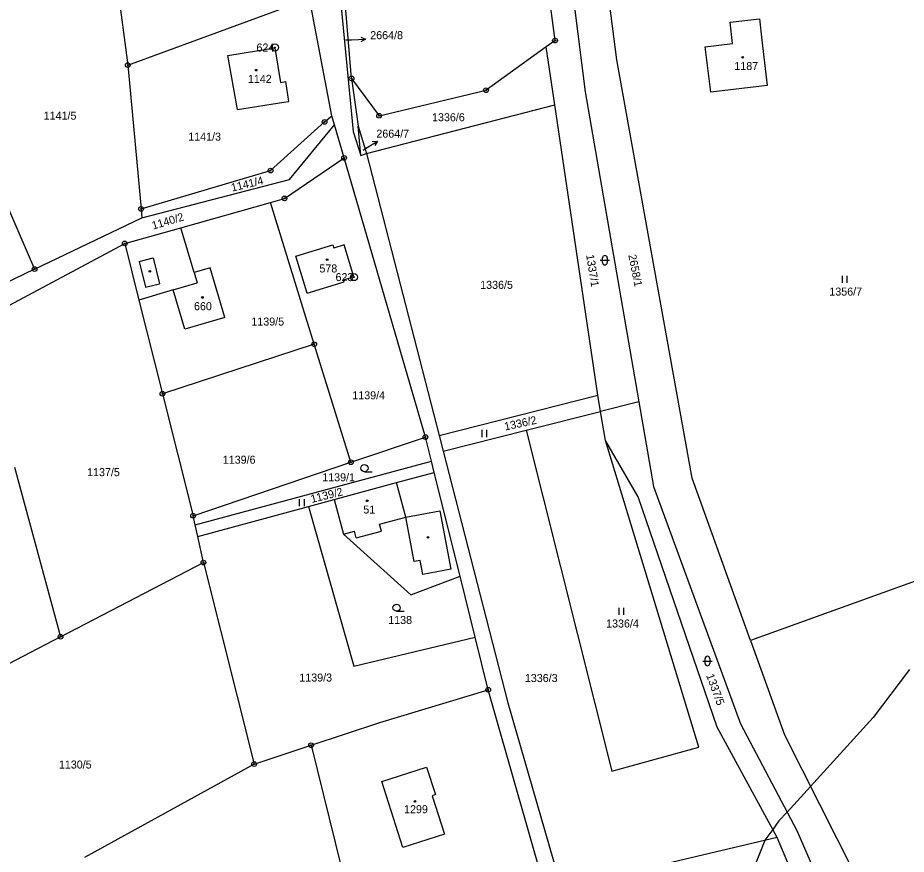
# Model space of a CAD drawing. Extents: x -439246 to -433691, y -1130252 to -1121148.
# Drawn here: x -438011.8 to -437823.2, y -1123838.4 to -1123660.8 of the extents above; entities that cross this region are included whole.
import ezdxf

# ---------------------------------------------------------------- set-up
doc = ezdxf.new("R2010")
doc.units = 0
for name, color, linetype in [('Vrstva 1', 7, 'Continuous'), ('Vrstva 16', 7, 'Continuous'), ('Vrstva 17', 7, 'Continuous'), ('Vrstva 18', 7, 'Continuous'), ('Vrstva 19', 7, 'Continuous'), ('Vrstva 24', 7, 'Continuous'), ('Vrstva 25', 7, 'Continuous'), ('Vrstva 3', 7, 'Continuous'), ('Vrstva 37', 7, 'Continuous'), ('Vrstva 4', 7, 'Continuous'), ('Vrstva 52', 7, 'Continuous'), ('Vrstva 6', 7, 'Continuous')]:
    doc.layers.add(name, color=color, linetype=linetype)

msp = doc.modelspace()

# ---------------------------------------------------------------- linework, layer by layer
at = {"layer": 'Vrstva 1'}
for p, q in [((-437891.4, -1123676.53), (-437879.97, -1123742.32)), ((-437879.97, -1123742.32), (-437888.12, -1123744.39)), ((-437879.97, -1123742.32), (-437876.84, -1123760.32))]:
    msp.add_line(p, q, dxfattribs=at)
for points in [[(-437899.95, -1123608.76), (-437891.4, -1123676.53)], [(-437897.77, -1123665.67), (-437902.09, -1123632.64)], [(-437940.98, -1123673.72), (-437944.07, -1123636.19)], [(-437992.88, -1123637.74), (-437988.5, -1123670.87)], [(-437884.63, -1123669.76), (-437887.62, -1123646.61)], [(-438035.64, -1123650.92), (-438008.28, -1123714.17)], [(-437988.5, -1123670.87), (-437949.9, -1123656.66)], [(-437945.14, -1123681.66), (-437949.9, -1123656.66)], [(-437860.56, -1123661.77), (-437854.38, -1123661.06)], [(-437860.05, -1123666.32), (-437860.56, -1123661.77)], [(-437854.38, -1123661.06), (-437853.85, -1123665.59)], [(-437897.77, -1123665.67), (-437899.65, -1123667.02)], [(-437853.85, -1123665.59), (-437852.7, -1123675.18)], [(-437967.22, -1123668.87), (-437957.26, -1123667.24)], [(-437957.26, -1123667.24), (-437956.07, -1123674.57)], [(-437899.65, -1123667.02), (-437912.42, -1123676.21)], [(-437897.78, -1123679.29), (-437899.65, -1123667.02)], [(-437865.86, -1123667.01), (-437860.05, -1123666.32)], [(-437864.7, -1123676.62), (-437865.86, -1123667.01)], [(-437965.22, -1123680.31), (-437967.22, -1123668.87)], [(-437988.5, -1123670.87), (-437985.65, -1123701.39)], [(-437868.67, -1123758.54), (-437884.63, -1123669.76)], [(-437956.07, -1123674.57), (-437954.94, -1123674.37)], [(-437954.28, -1123678.61), (-437954.94, -1123674.37)], [(-437940.98, -1123673.72), (-437939.55, -1123683.86)], [(-437940.98, -1123673.72), (-437935.12, -1123681.63)], [(-437852.7, -1123675.18), (-437864.7, -1123676.62)], [(-437935.12, -1123681.63), (-437912.42, -1123676.21)], [(-437965.22, -1123680.31), (-437955.38, -1123678.78)], [(-437955.38, -1123678.78), (-437954.28, -1123678.61)], [(-437937.77, -1123689.64), (-437897.78, -1123679.29)], [(-437888.7, -1123740.96), (-437897.78, -1123679.29)], [(-437946.68, -1123682.95), (-437945.14, -1123681.66)], [(-437944.58, -1123683.59), (-437945.14, -1123681.66)], [(-437958.15, -1123693.26), (-437946.68, -1123682.95)], [(-437954.12, -1123695.17), (-437944.58, -1123683.59)], [(-437942.55, -1123690.57), (-437944.58, -1123683.59)], [(-437939.55, -1123683.86), (-437937.77, -1123689.64)], [(-437937.77, -1123689.64), (-437922.37, -1123749.49)], [(-437955.21, -1123699.18), (-437942.55, -1123690.57)], [(-437925.28, -1123749.82), (-437942.55, -1123690.57)], [(-437985.65, -1123701.39), (-437958.15, -1123693.26)], [(-437985.5, -1123703.32), (-437954.12, -1123695.17)], [(-437958.21, -1123700.03), (-437955.21, -1123699.18)], [(-437985.65, -1123701.39), (-437985.5, -1123703.32)], [(-437977.23, -1123705.39), (-437958.21, -1123700.03)], [(-437948.88, -1123730.13), (-437958.21, -1123700.03)], [(-438008.28, -1123714.17), (-437985.5, -1123703.32)], [(-437989.13, -1123708.74), (-437977.23, -1123705.39)], [(-437974.4, -1123714.91), (-437977.23, -1123705.39)], [(-438020.8, -1123725.67), (-437989.13, -1123708.74)], [(-437989.13, -1123708.74), (-437986.11, -1123720.75)], [(-437952.79, -1123711.46), (-437944.96, -1123709.04)], [(-437944.96, -1123709.04), (-437944.74, -1123709.74)], [(-437942.54, -1123709.06), (-437944.74, -1123709.74)], [(-437940.45, -1123715.84), (-437942.54, -1123709.06)], [(-437950.37, -1123719.3), (-437952.79, -1123711.46)], [(-438008.28, -1123714.17), (-438017.3, -1123718.51)], [(-437970.98, -1123713.9), (-437974.4, -1123714.91)], [(-437967.85, -1123724.42), (-437970.98, -1123713.9)], [(-437940.45, -1123715.84), (-437942.65, -1123716.52)], [(-437942.54, -1123716.87), (-437942.65, -1123716.52)], [(-437978.85, -1123718.6), (-437986.11, -1123720.75)], [(-437976.39, -1123726.94), (-437978.85, -1123718.6)], [(-437950.37, -1123719.3), (-437942.54, -1123716.87)], [(-437986.11, -1123720.75), (-437981.12, -1123740.62)], [(-437967.85, -1123724.42), (-437976.39, -1123726.94)], [(-437948.88, -1123730.13), (-437981.12, -1123740.62)], [(-437941.11, -1123755.18), (-437948.88, -1123730.13)], [(-437981.12, -1123740.62), (-437974.61, -1123766.51)], [(-437922.37, -1123749.49), (-437888.7, -1123740.96)], [(-437888.12, -1123744.39), (-437888.7, -1123740.96)], [(-437903.91, -1123748.39), (-437888.12, -1123744.39)], [(-437887.06, -1123750.53), (-437888.12, -1123744.39)], [(-437921.51, -1123752.84), (-437903.91, -1123748.39)], [(-437903.91, -1123748.39), (-437885.69, -1123820.76)], [(-437941.11, -1123755.18), (-437925.28, -1123749.82)], [(-437924.01, -1123754.95), (-437925.28, -1123749.82)], [(-437922.37, -1123749.49), (-437921.51, -1123752.84)], [(-437867.26, -1123815.67), (-437887.06, -1123750.53)], [(-437880.1, -1123762.54), (-437887.06, -1123750.53)], [(-437921.51, -1123752.84), (-437907.77, -1123806.25)], [(-438012.52, -1123756.19), (-438002.75, -1123792.21)], [(-437974.61, -1123766.51), (-437941.11, -1123755.18)], [(-437974.18, -1123768.47), (-437924.01, -1123754.95)], [(-437923.42, -1123757.32), (-437924.01, -1123754.95)], [(-437931.44, -1123759.5), (-437923.42, -1123757.32)], [(-437917.94, -1123779.36), (-437923.42, -1123757.32)], [(-437944.66, -1123763.09), (-437931.44, -1123759.5)], [(-437856.26, -1123792.99), (-437868.67, -1123758.54)], [(-437876.84, -1123760.32), (-437858.36, -1123810.7)], [(-437950.09, -1123764.56), (-437944.66, -1123763.09)], [(-437944.66, -1123763.09), (-437942.67, -1123770.42)], [(-437863.34, -1123811.42), (-437880.1, -1123762.54)], [(-437774.53, -1123763.55), (-437856.26, -1123792.99)], [(-437973.64, -1123770.96), (-437950.09, -1123764.56)], [(-437950.09, -1123764.56), (-437940.48, -1123798.44)], [(-437974.18, -1123768.47), (-437974.61, -1123766.51)], [(-437973.64, -1123770.96), (-437974.18, -1123768.47)], [(-437972.43, -1123776.46), (-437973.64, -1123770.96)], [(-437942.67, -1123770.42), (-437928.4, -1123783.33)], [(-438002.75, -1123792.21), (-437972.43, -1123776.46)], [(-437972.43, -1123776.46), (-437961.66, -1123819.24)], [(-437928.4, -1123783.33), (-437917.94, -1123779.36)], [(-437914.72, -1123792.3), (-437917.94, -1123779.36)], [(-438002.75, -1123792.21), (-438033.09, -1123807.96)], [(-437940.48, -1123798.44), (-437914.72, -1123792.3)], [(-437911.95, -1123803.46), (-437914.72, -1123792.3)], [(-437856.26, -1123792.99), (-437849.05, -1123813.02)], [(-437934.96, -1123810.38), (-437911.95, -1123803.46)], [(-437900.38, -1123844.04), (-437911.95, -1123803.46)], [(-437907.77, -1123806.25), (-437896.36, -1123845.62)], [(-437949.56, -1123815.23), (-437934.96, -1123810.38)], [(-437858.36, -1123810.7), (-437846.41, -1123833.35)], [(-437850.58, -1123834.83), (-437863.34, -1123811.42)], [(-437849.05, -1123813.02), (-437815.62, -1123879.14)], [(-437961.66, -1123819.24), (-437949.56, -1123815.23)], [(-437949.56, -1123815.23), (-437939.31, -1123856.78)], [(-437885.69, -1123820.76), (-437867.26, -1123815.67)], [(-437961.66, -1123819.24), (-437997.66, -1123839.03)], [(-437930.05, -1123836.92), (-437934.56, -1123822.92), (-437925.04, -1123819.86), (-437923.15, -1123825.71), (-437923.88, -1123825.94), (-437921.25, -1123834.09), (-437930.05, -1123836.92)], [(-437846.41, -1123833.35), (-437829.04, -1123873.39)], [(-437850.58, -1123834.83), (-437896.36, -1123845.62)], [(-437842.3, -1123854.49), (-437850.58, -1123834.83)]]:
    msp.add_lwpolyline(points, dxfattribs=at)
at = {"layer": 'Vrstva 16'}
for p, q in [((-437941, -1123665.5), (-437938, -1123665.38)), ((-437938.02, -1123688.61), (-437935.47, -1123687.03))]:
    msp.add_line(p, q, dxfattribs=at)
for points in [[(-437942.16, -1123665.54), (-437941, -1123665.5)], [(-437939.02, -1123664.92), (-437938, -1123665.38), (-437938.98, -1123665.92)], [(-437936.58, -1123687.13), (-437935.47, -1123687.03), (-437936.06, -1123687.98)], [(-437938.51, -1123688.91), (-437938.02, -1123688.61)]]:
    msp.add_lwpolyline(points, dxfattribs=at)
at = {"layer": 'Vrstva 24'}
for centre, radius in [((-437897.77, -1123665.67), 0.5), ((-437897.77, -1123665.67), 0.1), ((-437957.23, -1123667.15), 0.75), ((-437957.23, -1123667.15), 0.1), ((-437988.5, -1123670.87), 0.5), ((-437988.5, -1123670.87), 0.1), ((-437940.98, -1123673.72), 0.5), ((-437940.98, -1123673.72), 0.1), ((-437912.42, -1123676.21), 0.5), ((-437912.42, -1123676.21), 0.1), ((-437946.68, -1123682.95), 0.5), ((-437935.12, -1123681.63), 0.5), ((-437935.12, -1123681.63), 0.1), ((-437946.68, -1123682.95), 0.1), ((-437942.55, -1123690.57), 0.5), ((-437942.55, -1123690.57), 0.1), ((-437958.15, -1123693.26), 0.5), ((-437958.15, -1123693.26), 0.1), ((-437955.21, -1123699.18), 0.5), ((-437955.21, -1123699.18), 0.1), ((-437985.65, -1123701.39), 0.5), ((-437985.65, -1123701.39), 0.1), ((-437989.13, -1123708.74), 0.5), ((-437989.13, -1123708.74), 0.1), ((-438008.28, -1123714.17), 0.5), ((-438008.28, -1123714.17), 0.1), ((-437940.45, -1123715.88), 0.75), ((-437940.45, -1123715.88), 0.1), ((-437948.88, -1123730.13), 0.5), ((-437948.88, -1123730.13), 0.1), ((-437981.12, -1123740.62), 0.5), ((-437981.12, -1123740.62), 0.1), ((-437925.28, -1123749.82), 0.5), ((-437925.28, -1123749.82), 0.1), ((-437941.11, -1123755.18), 0.5), ((-437941.11, -1123755.18), 0.1), ((-437974.61, -1123766.51), 0.5), ((-437974.61, -1123766.51), 0.1), ((-437972.43, -1123776.46), 0.5), ((-437972.43, -1123776.46), 0.1), ((-438002.75, -1123792.21), 0.5), ((-438002.75, -1123792.21), 0.1), ((-437911.95, -1123803.46), 0.5), ((-437911.95, -1123803.46), 0.1), ((-437949.56, -1123815.23), 0.5), ((-437949.56, -1123815.23), 0.1), ((-437961.66, -1123819.24), 0.5), ((-437961.66, -1123819.24), 0.1)]:
    msp.add_circle(centre, radius, dxfattribs=at)
at = {"layer": 'Vrstva 25'}
for p, q in [((-437888.17, -1123712.3), (-437886.17, -1123712.3)), ((-437887.67, -1123712.8), (-437887.67, -1123711.8)), ((-437886.67, -1123711.8), (-437886.67, -1123712.8)), ((-437836.76, -1123717.1), (-437836.76, -1123715.6)), ((-437835.76, -1123717.1), (-437835.76, -1123715.6)), ((-437913.21, -1123749.81), (-437913.21, -1123748.31)), ((-437912.21, -1123749.81), (-437912.21, -1123748.31)), ((-437938.22, -1123757.17), (-437936.62, -1123757.17)), ((-437951.99, -1123764.5), (-437951.99, -1123763)), ((-437950.99, -1123764.5), (-437950.99, -1123763)), ((-437884.16, -1123787.54), (-437884.16, -1123786.04)), ((-437883.16, -1123787.54), (-437883.16, -1123786.04)), ((-437931.42, -1123786.79), (-437929.82, -1123786.79)), ((-437866.4, -1123797.35), (-437864.4, -1123797.35)), ((-437865.9, -1123797.85), (-437865.9, -1123796.85)), ((-437864.9, -1123796.85), (-437864.9, -1123797.85))]:
    msp.add_line(p, q, dxfattribs=at)
for centre, radius in [((-437857.92, -1123669.23), 0.175), ((-437961.22, -1123671.96), 0.175), ((-437946.16, -1123712.19), 0.175), ((-437983.79, -1123714.64), 0.175), ((-437972.63, -1123720.2), 0.175), ((-437938.22, -1123756.42), 0.75), ((-437937.65, -1123763.35), 0.175), ((-437924.73, -1123771.12), 0.175), ((-437931.42, -1123786.04), 0.75), ((-437927.5, -1123827.16), 0.175)]:
    msp.add_circle(centre, radius, dxfattribs=at)
for centre, start, end in [((-437887.17, -1123711.8), 0, 180), ((-437887.17, -1123712.8), 180, 0), ((-437865.4, -1123796.85), 0, 180), ((-437865.4, -1123797.85), 180, 0)]:
    msp.add_arc(centre, 0.5, start, end, dxfattribs=at)
at = {"layer": 'Vrstva 3'}
for points in [[(-437860.56, -1123661.77), (-437854.38, -1123661.06)], [(-437860.05, -1123666.32), (-437860.56, -1123661.77)], [(-437854.38, -1123661.06), (-437853.85, -1123665.59)], [(-437853.85, -1123665.59), (-437852.7, -1123675.18)], [(-437967.22, -1123668.87), (-437957.26, -1123667.24)], [(-437957.26, -1123667.24), (-437956.07, -1123674.57)], [(-437865.86, -1123667.01), (-437860.05, -1123666.32)], [(-437864.7, -1123676.62), (-437865.86, -1123667.01)], [(-437965.22, -1123680.31), (-437967.22, -1123668.87)], [(-437956.07, -1123674.57), (-437954.94, -1123674.37)], [(-437954.28, -1123678.61), (-437954.94, -1123674.37)], [(-437852.7, -1123675.18), (-437864.7, -1123676.62)], [(-437965.22, -1123680.31), (-437955.38, -1123678.78)], [(-437955.38, -1123678.78), (-437954.28, -1123678.61)], [(-437952.79, -1123711.46), (-437944.96, -1123709.04)], [(-437944.96, -1123709.04), (-437944.74, -1123709.74)], [(-437942.54, -1123709.06), (-437944.74, -1123709.74)], [(-437940.45, -1123715.84), (-437942.54, -1123709.06)], [(-437950.37, -1123719.3), (-437952.79, -1123711.46)], [(-437970.98, -1123713.9), (-437974.4, -1123714.91)], [(-437967.85, -1123724.42), (-437970.98, -1123713.9)], [(-437974.4, -1123714.91), (-437973.76, -1123717.1)], [(-437940.45, -1123715.84), (-437942.65, -1123716.52)], [(-437942.54, -1123716.87), (-437942.65, -1123716.52)], [(-437978.85, -1123718.6), (-437973.76, -1123717.1)], [(-437976.39, -1123726.94), (-437978.85, -1123718.6)], [(-437950.37, -1123719.3), (-437942.54, -1123716.87)], [(-437967.85, -1123724.42), (-437976.39, -1123726.94)], [(-437944.66, -1123763.09), (-437931.44, -1123759.5)], [(-437929.45, -1123766.83), (-437931.44, -1123759.5)], [(-437944.66, -1123763.09), (-437942.67, -1123770.42)], [(-437935, -1123768.34), (-437929.45, -1123766.83)], [(-437934.6, -1123769.79), (-437935, -1123768.34)], [(-437942.67, -1123770.42), (-437940.35, -1123769.79)], [(-437939.96, -1123771.24), (-437940.35, -1123769.79)], [(-437939.96, -1123771.24), (-437934.6, -1123769.79)], [(-437930.05, -1123836.92), (-437934.56, -1123822.92), (-437925.04, -1123819.86), (-437923.15, -1123825.71), (-437923.88, -1123825.94), (-437921.25, -1123834.09), (-437930.05, -1123836.92)]]:
    msp.add_lwpolyline(points, dxfattribs=at)
at = {"layer": 'Vrstva 37'}
for centre in [(-437857.92, -1123669.23), (-437961.22, -1123671.96), (-437946.16, -1123712.19), (-437972.63, -1123720.2), (-437937.65, -1123763.35), (-437927.5, -1123827.16)]:
    msp.add_circle(centre, 0.175, dxfattribs=at)
at = {"layer": 'Vrstva 4'}
for points in [[(-437986.08, -1123712.55), (-437983.12, -1123711.81)], [(-437986.08, -1123712.55), (-437984.7, -1123718.03)], [(-437983.12, -1123711.81), (-437981.74, -1123717.29)], [(-437974.4, -1123714.91), (-437973.76, -1123717.1)], [(-437984.7, -1123718.03), (-437981.74, -1123717.29)], [(-437978.85, -1123718.6), (-437973.76, -1123717.1)], [(-437929.45, -1123766.83), (-437931.44, -1123759.5)], [(-437929.45, -1123766.83), (-437922.22, -1123765.49)], [(-437922.22, -1123765.49), (-437919.92, -1123777.88)], [(-437935, -1123768.34), (-437929.45, -1123766.83)], [(-437927.65, -1123776.26), (-437929.45, -1123766.83)], [(-437934.6, -1123769.79), (-437935, -1123768.34)], [(-437942.67, -1123770.42), (-437940.35, -1123769.79)], [(-437939.96, -1123771.24), (-437940.35, -1123769.79)], [(-437939.96, -1123771.24), (-437934.6, -1123769.79)], [(-437926.37, -1123776.02), (-437927.65, -1123776.26)], [(-437925.82, -1123778.97), (-437926.37, -1123776.02)], [(-437919.92, -1123777.88), (-437925.82, -1123778.97)]]:
    msp.add_lwpolyline(points, dxfattribs=at)
at = {"layer": 'Vrstva 52'}
msp.add_lwpolyline([(-437822.52, -1123799.13), (-437830.19, -1123809.36), (-437843.52, -1123823.96), (-437848.49, -1123829.41), (-437850.21, -1123831.3), (-437851.53, -1123833.09), (-437853.2, -1123835.35), (-437853.24, -1123835.46), (-437857.25, -1123845.58), (-437858.1, -1123850.69), (-437857.67, -1123870.3), (-437850.85, -1123896.72), (-437845.32, -1123912.91), (-437844.83, -1123913.5), (-437843.18, -1123915.47), (-437835.91, -1123928.33), (-437834.02, -1123931.66), (-437831.46, -1123935.07), (-437829.76, -1123939.33), (-437823.16, -1123948.71)], dxfattribs=at)
at = {"layer": 'Vrstva 6'}
for points in [[(-437943.34, -1123657.04), (-437940.63, -1123685.01)], [(-437939.03, -1123690.08), (-437939.55, -1123683.86)], [(-437940.63, -1123685.01), (-437939.03, -1123690.08)], [(-437939.03, -1123690.08), (-437937.77, -1123689.64)]]:
    msp.add_lwpolyline(points, dxfattribs=at)

# ---------------------------------------------------------------- texts
at = {"layer": 'Vrstva 16'}
for s, p in [('2664/8', (-437937, -1123665.38)), ('2664/7', (-437935.7, -1123686.28))]:
    msp.add_text(s, height=1.7, dxfattribs=at).set_placement(p)
at = {"layer": 'Vrstva 17'}
for s, p in [('624', (-437961.16, -1123668)), ('623', (-437944.37, -1123716.73))]:
    msp.add_text(s, height=1.7, dxfattribs=at).set_placement(p)
at = {"layer": 'Vrstva 18'}
for s, height, p in [('2664/8', 0.1, (-437942.39, -1123665.54)), ('1141/5', 1.7, (-438006.34, -1123682.46)), ('1336/6', 1.7, (-437923.88, -1123682.8)), ('1141/3', 1.7, (-437975.65, -1123686.91)), ('2664/7', 0.1, (-437938.74, -1123688.91)), ('1336/5', 1.7, (-437913.66, -1123718.37)), ('1356/7', 1.7, (-437839.52, -1123719.8)), ('1139/5', 1.7, (-437962.24, -1123726.16)), ('1139/4', 1.7, (-437940.81, -1123741.81)), ('1139/6', 1.7, (-437968.31, -1123755.48)), ('1137/5', 1.7, (-437997.12, -1123758.12)), ('1139/1', 1.7, (-437947.19, -1123759.21)), ('1138', 1.7, (-437933.18, -1123789.49)), ('1336/4', 1.7, (-437886.92, -1123790.24)), ('1139/3', 1.7, (-437952.06, -1123801.71)), ('1336/3', 1.7, (-437904.17, -1123801.81)), ('1130/5', 1.7, (-438003.11, -1123820.17))]:
    msp.add_text(s, height=height, dxfattribs=at).set_placement(p)
for s, rotation, p in [('1141/4', 13.4849, (-437966.32, -1123697.75)), ('1140/2', 16.66, (-437983.09, -1123705.8)), ('2658/1', 281.3048, (-437882.22, -1123711.21)), ('1337/1', 279.1649, (-437891.17, -1123711.19)), ('1336/2', 12.1582, (-437908.34, -1123748.44)), ('1139/2', 13.8365, (-437949.43, -1123763.82)), ('1337/5', 290.1436, (-437865.7, -1123800.4))]:
    msp.add_text(s, height=1.7, rotation=rotation, dxfattribs=at).set_placement(p)
at = {"layer": 'Vrstva 19'}
for s, p in [('1187', (-437859.69, -1123671.93)), ('1142', (-437962.98, -1123674.66)), ('578', (-437947.8, -1123714.89)), ('660', (-437974.42, -1123722.9)), ('51', (-437938.47, -1123766.05)), ('1299', (-437929.82, -1123829.65))]:
    msp.add_text(s, height=1.7, dxfattribs=at).set_placement(p)

doc.saveas('drawing.dxf')
